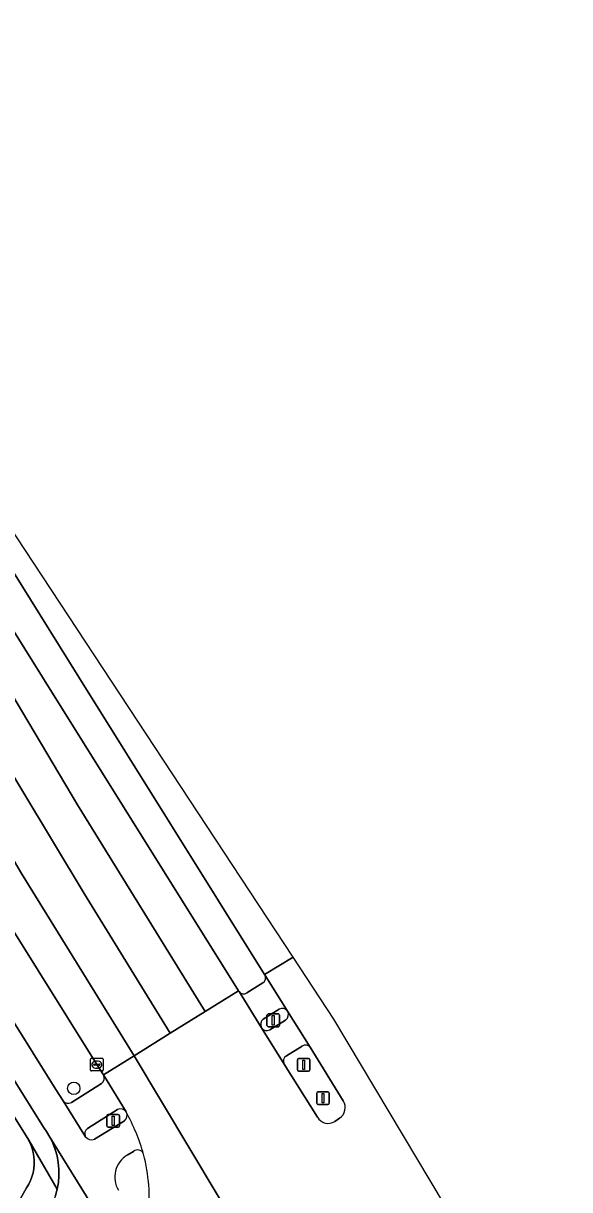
# Model space of a CAD drawing. Extents: x 158132 to 159664, y 385256 to 387218.
# Drawn here: x 159121.2 to 159164.1, y 386709.7 to 386801.4 of the extents above; entities that cross this region are included whole.
import ezdxf

# ---------------------------------------------------------------- set-up
doc = ezdxf.new("R2010")
doc.units = 0
for name, color, linetype in [('IMGEO_Berm_groen', 7, 'Continuous'), ('IMGEO_Boom', 7, 'Continuous'), ('IMGEO_Fietspad_gesloten', 7, 'Continuous'), ('IMGEO_Fietspad_open', 7, 'Continuous'), ('IMGEO_Gemengd_bos', 7, 'Continuous'), ('IMGEO_Kolk', 7, 'Continuous'), ('IMGEO_Lichtmast', 7, 'Continuous'), ('IMGEO_Rijbaan_regionaal_gesloten', 7, 'Continuous'), ('IMGEO_Verkeerseiland_open', 7, 'Continuous'), ('IMGEO_Verkeersregelinstallatiepaal', 7, 'Continuous'), ('IMGEO_Voetpad_open', 7, 'Continuous')]:
    doc.layers.add(name, color=color, linetype=linetype)

msp = doc.modelspace()

# ---------------------------------------------------------------- linework, layer by layer
at = {"layer": 'IMGEO_Berm_groen'}
for points in [[(159117.689, 386734.333), (159114.446, 386739.53), (159116.569, 386729.003), (159123.712, 386717.562), (159124.291, 386716.674)], [(159127.462, 386718.719), (159126.948, 386719.526), (159117.689, 386734.333)], [(159124.948, 386716.556), (159127.303, 386718.031)]]:
    msp.add_lwpolyline(points, dxfattribs=at)
for centre, radius, start, end in [((159127.021, 386718.459), 0.512, 303.39897, 30.57531), ((159124.681, 386716.958), 0.482, 216.0457, 303.59028)]:
    msp.add_arc(centre, radius, start, end, dxfattribs=at)
at = {"layer": 'IMGEO_Boom'}
msp.add_circle((159125.134, 386717.654), 0.489, dxfattribs=at)
at = {"layer": 'IMGEO_Fietspad_gesloten'}
for points in [[(159126.063, 386713.852), (159124.291, 386716.674), (159123.712, 386717.562), (159116.569, 386729.003), (159103.459, 386750), (159087.41, 386775.704), (159087.284, 386775.919), (159086.309, 386777.795), (159085.506, 386779.752), (159084.88, 386781.772), (159082.047, 386791.861), (159081.526, 386793.422), (159080.868, 386794.93), (159080.274, 386796.043), (159077.247, 386800.867), (159073.572, 386806.724), (159067, 386817.359), (159053.631, 386838.773), (159044.62, 386852.964), (159033.407, 386870.977)], [(159080.781, 386787.359), (159081.939, 386783.137), (159082.032, 386782.8), (159082.165, 386782.315), (159083.01, 386779.554), (159084.098, 386776.879), (159085.265, 386774.588), (159100.626, 386750), (159122.741, 386714.6), (159122.984, 386714.261), (159123.257, 386713.811), (159126.784, 386708.092), (159129.716, 386703.406), (159129.79, 386703.02)], [(159129.119, 386715.097), (159126.754, 386713.67)], [(159126.784, 386708.092), (159123.257, 386713.811), (159123.487, 386713.338), (159123.675, 386712.846), (159123.818, 386712.339), (159123.915, 386711.822), (159123.965, 386711.298), (159123.969, 386710.771), (159123.925, 386710.247), (159123.835, 386709.728), (159123.699, 386709.22), (159123.518, 386708.725), (159123.293, 386708.249), (159123.027, 386707.795), (159121.229, 386704.564), (159111.767, 386687.56), (159111.069, 386686.414)], [(159129.337, 386712.398), (159129.824, 386712.689)]]:
    msp.add_lwpolyline(points, dxfattribs=at)
for centre, radius, start, end in [((159128.738, 386715.542), 0.586, 310.55616, 26.16739), ((159113.859, 386707.557), 17.472, 16.33562, 28.15439), ((159126.51, 386714.147), 0.536, 213.444, 297.04439), ((159130.346, 386710.681), 1.992, 120.43497, 211.40448), ((159130.156, 386712.327), 0.492, 17.07699, 132.50951)]:
    msp.add_arc(centre, radius, start, end, dxfattribs=at)
at = {"layer": 'IMGEO_Fietspad_open'}
for points in [[(159141.785, 386723.03), (159140.539, 386722.273)], [(159143.712, 386720.886), (159141.939, 386723.73)], [(159139.885, 386722.43), (159141.671, 386719.552)], [(159141.844, 386720.206), (159143.091, 386720.981)]]:
    msp.add_lwpolyline(points, dxfattribs=at)
for centre, radius, start, end in [((159141.483, 386723.463), 0.528, 304.84733, 30.33783), ((159140.293, 386722.689), 0.483, 212.37237, 300.62954), ((159143.349, 386720.59), 0.468, 39.19209, 123.41266), ((159142.087, 386719.792), 0.48, 120.43569, 209.93061)]:
    msp.add_arc(centre, radius, start, end, dxfattribs=at)
at = {"layer": 'IMGEO_Gemengd_bos'}
msp.add_lwpolyline([(159119.753, 386706.838), (159121.423, 386709.832), (159121.59, 386710.109), (159121.732, 386710.4), (159121.848, 386710.703), (159121.936, 386711.014), (159121.996, 386711.333), (159122.027, 386711.655), (159122.029, 386711.979), (159122.002, 386712.301), (159121.947, 386712.62), (159121.863, 386712.933), (159121.752, 386713.237), (159121.614, 386713.53), (159121.589, 386713.576), (159098.83, 386750)], dxfattribs=at)
at = {"layer": 'IMGEO_Kolk'}
for p, q in [((159126.446, 386719.099), (159126.446, 386719.951)), ((159126.521, 386720.025), (159127.373, 386720.025)), ((159126.705, 386719.519), (159126.705, 386719.531)), ((159127.143, 386719.482), (159126.745, 386719.482)), ((159126.748, 386719.568), (159127.146, 386719.568)), ((159126.934, 386719.805), (159126.959, 386719.805)), ((159127.189, 386719.531), (159127.189, 386719.519)), ((159127.447, 386719.951), (159127.447, 386719.099)), ((159127.373, 386719.025), (159126.521, 386719.025)), ((159126.957, 386719.245), (159126.932, 386719.245))]:
    msp.add_line(p, q, dxfattribs=at)
for points in [[(159126.446, 386719.099), (159126.446, 386719.951)], [(159126.521, 386720.025), (159127.373, 386720.025)], [(159127.447, 386719.951), (159127.447, 386719.099)], [(159127.373, 386719.025), (159126.521, 386719.025)]]:
    msp.add_lwpolyline(points, dxfattribs=at)
for centre, radius, start, end in [((159126.523, 386719.949), 0.0765, 91.55205, 178.44795), ((159126.523, 386719.949), 0.0765, 91.55205, 178.44795), ((159126.745, 386719.528), 0.0403, 85.87752, 175.75265), ((159126.742, 386719.518), 0.0366, 178.93798, 274.71019), ((159127.146, 386719.525), 0.043, 264.86636, 352.45326), ((159127.15, 386719.53), 0.0386, 1.73085, 96.63898), ((159127.371, 386719.949), 0.0765, 1.55205, 88.44795), ((159127.371, 386719.949), 0.0765, 1.55205, 88.44795), ((159126.523, 386719.101), 0.0765, 181.55205, 268.44795), ((159126.523, 386719.101), 0.0765, 181.55205, 268.44795), ((159127.371, 386719.101), 0.0765, 271.55205, 358.44795), ((159127.371, 386719.101), 0.0765, 271.55205, 358.44795)]:
    msp.add_arc(centre, radius, start, end, dxfattribs=at)
for centre, major_axis, ratio, start_param, end_param in [((159126.933, 386719.525), (-0.387, 0.002), 0.722429, 4.712389, 7.853982), ((159126.958, 386719.525), (-0.39, 0.002), 0.717154, 1.570796, 4.712389)]:
    msp.add_ellipse(centre, major_axis=major_axis, ratio=ratio, start_param=start_param, end_param=end_param, dxfattribs=at)
at = {"layer": 'IMGEO_Lichtmast'}
for p, q in [((159142.708, 386719.103), (159142.708, 386719.903)), ((159142.708, 386719.903), (159142.708, 386719.103)), ((159142.808, 386720.003), (159143.598, 386720.003)), ((159143.598, 386720.003), (159142.808, 386720.003)), ((159143.698, 386719.903), (159143.698, 386719.103)), ((159143.698, 386719.103), (159143.698, 386719.903)), ((159143.598, 386719.003), (159142.808, 386719.003)), ((159142.808, 386719.003), (159143.598, 386719.003))]:
    msp.add_line(p, q, dxfattribs=at)
msp.add_lwpolyline([(159143.128, 386719.878), (159143.278, 386719.878), (159143.278, 386719.128), (159143.128, 386719.128), (159143.128, 386719.878)], dxfattribs=at)
for centre, start, end in [((159142.808, 386719.903), 90, 180), ((159142.808, 386719.903), 90, 180), ((159143.598, 386719.903), 0, 90), ((159143.598, 386719.903), 360, 90), ((159142.808, 386719.103), 180, 270), ((159142.808, 386719.103), 180, 270), ((159143.598, 386719.103), 270, 0), ((159143.598, 386719.103), 270, 0)]:
    msp.add_arc(centre, 0.1, start, end, dxfattribs=at)
at = {"layer": 'IMGEO_Rijbaan_regionaal_gesloten'}
for points in [[(158967.347, 387000), (158978.522, 386982.013), (159000, 386947.66), (159016.972, 386920.416), (159031.344, 386897.463), (159040.606, 386882.817), (159060.031, 386851.698), (159061.666, 386849.164), (159088.88, 386807.857), (159097.593, 386794.632), (159098.716, 386792.908), (159104.698, 386783.359), (159116.432, 386764.599), (159125.542, 386750), (159140.136, 386726.612), (159142.367, 386727.985), (159078.47, 386825.145), (159022.005, 386917.023), (158943.79, 387040.765)], [(159019.184, 386907.281), (159052.048, 386854.563), (159076.662, 386814.967), (159097.369, 386781.656), (159106.444, 386765.798), (159113.123, 386754.127), (159118.54, 386745.295), (159125.954, 386732.987), (159132.717, 386721.993), (159135.47, 386723.709), (159125.428, 386739.97), (159111.004, 386764.219), (159103.507, 386777.862), (159100.937, 386783.308), (159086.49, 386806.419), (159083.259, 386811.588), (159058.735, 386850.892), (159039.303, 386882.045), (159024.028, 386906.513)], [(159024.951, 386891.531), (159076.507, 386808.083), (159079.971, 386802.504), (159097.624, 386774.07), (159101.269, 386768.375), (159121.034, 386734.56), (159129.876, 386720.223), (159132.717, 386721.993), (159125.954, 386732.987), (159118.54, 386745.295), (159113.123, 386754.127), (159106.444, 386765.798), (159097.369, 386781.656), (159076.662, 386814.967), (159052.048, 386854.563), (159019.184, 386907.281)], [(159164.114, 386692.051), (159145.576, 386723.106), (159142.367, 386727.985), (159140.136, 386726.612), (159140.145, 386726.598), (159141.939, 386723.73), (159143.712, 386720.886), (159146.319, 386716.677)], [(159144.288, 386715.383), (159141.671, 386719.552), (159139.885, 386722.43), (159138.128, 386725.269), (159138.085, 386725.338), (159135.47, 386723.709), (159132.717, 386721.993), (159129.876, 386720.223), (159149.608, 386687.221)], [(159129.876, 386720.223), (159127.462, 386718.719), (159129.264, 386715.801)], [(159149.608, 386687.221), (159129.876, 386720.223)], [(159146.031, 386715.305), (159145.646, 386715.058)]]:
    msp.add_lwpolyline(points, dxfattribs=at)
for points in [[(159115.438, 386761.582), (159113.064, 386765.348), (159111.652, 386767.516), (159102.04, 386781.609), (159100.937, 386783.308), (159103.507, 386777.862), (159111.004, 386764.219), (159125.428, 386739.97), (159135.47, 386723.709), (159138.085, 386725.338), (159122.675, 386750)], [(159097.624, 386774.07), (159097.976, 386773.233), (159099.71, 386769.807), (159101.692, 386764.996), (159101.947, 386764.244), (159102.687, 386762.151), (159105.513, 386755.025), (159107.971, 386750), (159108.318, 386749.351), (159108.97, 386748.304), (159114.446, 386739.53), (159117.689, 386734.333), (159126.948, 386719.526), (159127.462, 386718.719), (159129.876, 386720.223), (159121.034, 386734.56), (159101.269, 386768.375)]]:
    msp.add_lwpolyline(points, close=True, dxfattribs=at)
for centre, radius, start, end in [((159145.442, 386716.145), 1.026, 305.02934, 31.2607), ((159113.859, 386707.557), 17.472, 16.33562, 28.15439), ((159145.117, 386715.847), 0.95, 209.22662, 303.85533), ((159116.648, 386708.911), 14.424, 354.59028, 14.28906)]:
    msp.add_arc(centre, radius, start, end, dxfattribs=at)
at = {"layer": 'IMGEO_Verkeerseiland_open'}
for points in [[(159098.716, 386792.908), (159097.593, 386794.632), (159088.88, 386807.857), (159061.666, 386849.164), (159060.031, 386851.698), (159058.735, 386850.892), (159083.259, 386811.588), (159086.49, 386806.419), (159100.937, 386783.308), (159102.04, 386781.609), (159111.652, 386767.516), (159113.064, 386765.348), (159115.438, 386761.582), (159122.675, 386750), (159138.085, 386725.338), (159138.128, 386725.269)], [(159140.145, 386726.598), (159140.136, 386726.612), (159125.542, 386750), (159116.432, 386764.599), (159104.698, 386783.359), (159098.716, 386792.908)], [(159138.744, 386725.17), (159139.984, 386725.946)], [(159141.281, 386723.883), (159140.032, 386723.105)], [(159140.539, 386722.273), (159141.785, 386723.03)], [(159143.091, 386720.981), (159141.844, 386720.206)], [(159146.319, 386716.677), (159143.712, 386720.886)], [(159141.671, 386719.552), (159144.288, 386715.383)], [(159128.574, 386715.985), (159126.217, 386714.505)], [(159126.754, 386713.67), (159129.119, 386715.097)], [(159145.646, 386715.058), (159146.031, 386715.305)], [(159129.824, 386712.689), (159129.337, 386712.398)]]:
    msp.add_lwpolyline(points, dxfattribs=at)
for centre, radius, start, end in [((159139.737, 386726.353), 0.476, 301.30432, 30.95426), ((159138.488, 386725.542), 0.451, 217.16319, 304.57646), ((159141.527, 386723.45), 0.498, 34.23297, 119.58708), ((159140.346, 386722.683), 0.526, 126.62362, 208.80454), ((159141.483, 386723.463), 0.528, 304.84733, 30.33783), ((159140.293, 386722.689), 0.483, 212.37237, 300.62954), ((159143.349, 386720.59), 0.468, 39.19209, 123.41266), ((159142.087, 386719.792), 0.48, 120.43569, 209.93061), ((159145.442, 386716.145), 1.026, 305.02934, 31.2607), ((159128.82, 386715.523), 0.523, 32.05865, 118.07852), ((159128.738, 386715.542), 0.586, 310.55616, 26.16739), ((159145.117, 386715.847), 0.95, 209.22662, 303.85533), ((159126.492, 386714.095), 0.493, 123.89482, 209.56546), ((159126.51, 386714.147), 0.536, 213.444, 297.04439), ((159130.346, 386710.681), 1.992, 120.43497, 211.40448), ((159130.156, 386712.327), 0.492, 17.07699, 132.50951), ((159116.648, 386708.911), 14.424, 354.59028, 14.28906)]:
    msp.add_arc(centre, radius, start, end, dxfattribs=at)
at = {"layer": 'IMGEO_Verkeersregelinstallatiepaal'}
for p, q in [((159140.32, 386722.608), (159140.32, 386723.408)), ((159140.32, 386723.408), (159140.32, 386722.608)), ((159140.42, 386723.508), (159141.21, 386723.508)), ((159141.21, 386723.508), (159140.42, 386723.508)), ((159141.31, 386723.408), (159141.31, 386722.608)), ((159141.31, 386722.608), (159141.31, 386723.408)), ((159141.21, 386722.508), (159140.42, 386722.508)), ((159140.42, 386722.508), (159141.21, 386722.508)), ((159144.227, 386716.483), (159144.227, 386717.283)), ((159144.227, 386717.283), (159144.227, 386716.483)), ((159144.327, 386717.383), (159145.117, 386717.383)), ((159145.117, 386717.383), (159144.327, 386717.383)), ((159145.217, 386717.283), (159145.217, 386716.483)), ((159145.217, 386716.483), (159145.217, 386717.283)), ((159145.117, 386716.383), (159144.327, 386716.383)), ((159144.327, 386716.383), (159145.117, 386716.383)), ((159127.729, 386714.706), (159127.729, 386715.506)), ((159127.729, 386715.506), (159127.729, 386714.706)), ((159127.829, 386715.606), (159128.619, 386715.606)), ((159128.619, 386715.606), (159127.829, 386715.606)), ((159128.719, 386715.506), (159128.719, 386714.706)), ((159128.719, 386714.706), (159128.719, 386715.506)), ((159128.619, 386714.606), (159127.829, 386714.606)), ((159127.829, 386714.606), (159128.619, 386714.606))]:
    msp.add_line(p, q, dxfattribs=at)
for points in [[(159140.74, 386723.383), (159140.89, 386723.383), (159140.89, 386722.633), (159140.74, 386722.633), (159140.74, 386723.383)], [(159144.647, 386717.258), (159144.797, 386717.258), (159144.797, 386716.508), (159144.647, 386716.508), (159144.647, 386717.258)], [(159128.149, 386715.481), (159128.299, 386715.481), (159128.299, 386714.731), (159128.149, 386714.731), (159128.149, 386715.481)]]:
    msp.add_lwpolyline(points, dxfattribs=at)
for centre, start, end in [((159140.42, 386723.408), 90, 180), ((159140.42, 386723.408), 90, 180), ((159141.21, 386723.408), 0, 90), ((159141.21, 386723.408), 360, 90), ((159140.42, 386722.608), 180, 270), ((159140.42, 386722.608), 180, 270), ((159141.21, 386722.608), 270, 0), ((159141.21, 386722.608), 270, 0), ((159144.327, 386717.283), 90, 180), ((159144.327, 386717.283), 90, 180), ((159145.117, 386717.283), 0, 90), ((159145.117, 386717.283), 360, 90), ((159144.327, 386716.483), 180, 270), ((159144.327, 386716.483), 180, 270), ((159145.117, 386716.483), 270, 0), ((159145.117, 386716.483), 270, 0), ((159127.829, 386715.506), 90, 180), ((159127.829, 386715.506), 90, 180), ((159128.619, 386715.506), 0, 90), ((159128.619, 386715.506), 360, 90), ((159127.829, 386714.706), 180, 270), ((159127.829, 386714.706), 180, 270), ((159128.619, 386714.706), 270, 0), ((159128.619, 386714.706), 270, 0)]:
    msp.add_arc(centre, 0.1, start, end, dxfattribs=at)
at = {"layer": 'IMGEO_Voetpad_open'}
for points in [[(159098.83, 386750), (159121.589, 386713.576), (159123.835, 386709.728), (159123.925, 386710.247), (159123.969, 386710.771), (159123.965, 386711.298), (159123.915, 386711.822), (159123.818, 386712.339), (159123.675, 386712.846), (159123.487, 386713.338), (159123.257, 386713.811), (159122.984, 386714.261), (159122.741, 386714.6), (159100.626, 386750)], [(159139.984, 386725.946), (159138.744, 386725.17)], [(159141.939, 386723.73), (159140.145, 386726.598)], [(159138.128, 386725.269), (159139.885, 386722.43)], [(159140.032, 386723.105), (159141.281, 386723.883)], [(159129.264, 386715.801), (159127.462, 386718.719)], [(159127.303, 386718.031), (159124.948, 386716.556)], [(159124.291, 386716.674), (159126.063, 386713.852)], [(159126.217, 386714.505), (159128.574, 386715.985)], [(159123.699, 386709.22), (159123.835, 386709.728), (159121.589, 386713.576), (159121.614, 386713.53), (159121.752, 386713.237), (159121.863, 386712.933), (159121.947, 386712.62), (159122.002, 386712.301), (159122.029, 386711.979), (159122.027, 386711.655), (159121.996, 386711.333), (159121.936, 386711.014), (159121.848, 386710.703), (159121.732, 386710.4), (159121.59, 386710.109), (159121.423, 386709.832), (159119.753, 386706.838)]]:
    msp.add_lwpolyline(points, dxfattribs=at)
for centre, radius, start, end in [((159139.737, 386726.353), 0.476, 301.30432, 30.95426), ((159138.488, 386725.542), 0.451, 217.16319, 304.57646), ((159141.527, 386723.45), 0.498, 34.23297, 119.58708), ((159140.346, 386722.683), 0.526, 126.62362, 208.80454), ((159127.021, 386718.459), 0.512, 303.39897, 30.57531), ((159124.681, 386716.958), 0.482, 216.0457, 303.59028), ((159128.82, 386715.523), 0.523, 32.05865, 118.07852), ((159126.492, 386714.095), 0.493, 123.89482, 209.56546)]:
    msp.add_arc(centre, radius, start, end, dxfattribs=at)

doc.saveas('drawing.dxf')
